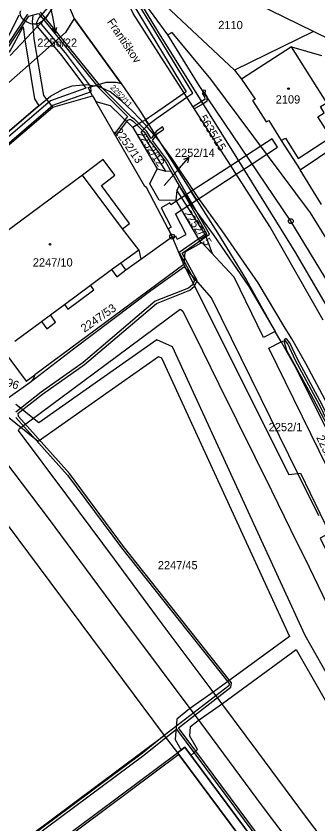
# Model space of a CAD drawing. Extents: x -644096 to -634268, y -1141430 to -1133463.
# Drawn here: x -638496.7 to -638434.5, y -1139157.3 to -1138990.9 of the extents above; entities that cross this region are included whole.
import ezdxf

# ---------------------------------------------------------------- set-up
doc = ezdxf.new("R2010")
doc.units = 0
for name, color, linetype in [('_CIVIL_CONSTRUCTION', 7, 'Continuous'), ('B_Hranice _3D', 7, 'Continuous'), ('M_Svah_Nasyp', 7, 'Continuous'), ('M_Svah_Zarez', 7, 'Continuous'), ('svrsek_osa_terminal_VRT', 7, 'Continuous'), ('svrsek_osa_VRT', 7, 'Continuous'), ('svrsek_popisy_VRT', 7, 'Continuous'), ('terminal_VRT', 7, 'Continuous')]:
    doc.layers.add(name, color=color, linetype=linetype)

msp = doc.modelspace()

# ---------------------------------------------------------------- linework, layer by layer
at = {"layer": '_CIVIL_CONSTRUCTION'}
for centre, radius in [((-638440.06, -1139033.17), 0.5), ((-638440.06, -1139033.17), 0.0303), ((-638464.55, -1139036.35), 0.5), ((-638464.55, -1139036.35), 0.0303)]:
    msp.add_circle(centre, radius, dxfattribs=at)
at = {"layer": 'B_Hranice _3D'}
for points in [[(-638472.61, -1138988.55), (-638461.63, -1139006.51), (-638462.05, -1139006.8), (-638468.22, -1139011.08), (-638469.41, -1139011.9), (-638469.74, -1139012.1), (-638470.05, -1139012.29), (-638469.42, -1139013.28), (-638469.1, -1139012.98), (-638467.69, -1139011.92), (-638461.51, -1139007.65), (-638460.29, -1139006.8), (-638471.59, -1138988.33)], [(-638490.26, -1138989.2), (-638492.08, -1138991.26), (-638492.52, -1138992.25), (-638492.49, -1138992.56), (-638492.44, -1138993), (-638492.38, -1138993.07), (-638487.34, -1138999.1), (-638482.87, -1139005.06), (-638482.33, -1139005.78), (-638489.64, -1139008.38), (-638502.79, -1139019.6)], [(-638496.18, -1138990.75), (-638499.72, -1138997.82), (-638499.63, -1138997.87), (-638499.05, -1138997.59), (-638498.4, -1138997.9), (-638498.11, -1138998.32), (-638495.26, -1138993.16), (-638494.98, -1138995.82), (-638492.94, -1139007.97), (-638492.09, -1139009.4), (-638492.78, -1139009.96), (-638522.29, -1139035.24), (-638523.55, -1139036.82), (-638524.13, -1139038.74), (-638524.09, -1139039.46), (-638521.14, -1139036.95), (-638518.24, -1139034.48), (-638489.17, -1139009.71), (-638491.04, -1139007.27), (-638492.99, -1138995.6), (-638493.17, -1138993.91), (-638493.32, -1138992.57), (-638493.37, -1138992.06), (-638493.24, -1138990.77)], [(-638522.29, -1139035.24), (-638492.78, -1139009.96), (-638489.65, -1139007.43), (-638487.06, -1139005.95), (-638485.15, -1139005.25), (-638482.14, -1139005), (-638480.56, -1139005.27), (-638478.16, -1139004.56), (-638476.09, -1139004.5), (-638475.07, -1139004.79), (-638484.8, -1138991.42), (-638486.57, -1138994.29), (-638523.04, -1139026.35)], [(-638522.29, -1139035.24), (-638492.78, -1139009.96), (-638489.65, -1139007.43), (-638487.06, -1139005.95), (-638485.15, -1139005.25), (-638482.14, -1139005), (-638480.56, -1139005.27), (-638478.16, -1139004.56), (-638476.09, -1139004.5), (-638475.07, -1139004.79), (-638484.8, -1138991.42), (-638486.57, -1138994.29), (-638523.04, -1139026.35)], [(-638502.15, -1139020.36), (-638489.14, -1139009.26), (-638481.43, -1139006.52), (-638481.25, -1139006.46), (-638481.36, -1139005.5), (-638481.37, -1139005.38), (-638481.59, -1139005.09), (-638486.56, -1138998.48), (-638491.48, -1138992.6), (-638491.5, -1138992.41), (-638491.26, -1138991.89), (-638491.22, -1138991.8), (-638490.22, -1138990.66)], [(-638494.42, -1138990.5), (-638500.31, -1138999.36)], [(-638498.66, -1138997.78), (-638494.8, -1138991.97), (-638494.11, -1138990.93), (-638492.13, -1138990.38), (-638491.06, -1138991.7), (-638480.14, -1139005.14), (-638479.62, -1139004.99), (-638490.7, -1138991.34), (-638491.69, -1138990.12)], [(-638445.34, -1139161.63), (-638463.27, -1139137.55), (-638452.43, -1139129.19), (-638452.28, -1139128.28), (-638474.57, -1139100.19), (-638485.75, -1139085.17), (-638496.28, -1139073.4), (-638496.29, -1139072.74), (-638491.3, -1139068.8), (-638482.61, -1139062.72), (-638467.78, -1139050.11), (-638460.9, -1139047.4), (-638459.97, -1139046.56), (-638459.39, -1139045.38), (-638462.47, -1139039.74), (-638456.82, -1139035.83), (-638465.49, -1139020.7), (-638468.6, -1139016.52), (-638467.93, -1139015.61), (-638468.2, -1139015.18), (-638468.88, -1139016.11), (-638469.79, -1139014.69), (-638472.29, -1139012.16), (-638472.88, -1139011.78), (-638478.89, -1139005.78), (-638479.37, -1139005.3), (-638479.62, -1139004.99), (-638480.14, -1139005.14), (-638479.74, -1139005.64), (-638473.76, -1139011.61), (-638476.47, -1139015.17), (-638476.2, -1139015.63), (-638473.68, -1139012.33), (-638473.19, -1139012.17), (-638472.61, -1139012.55), (-638470.18, -1139015), (-638469.16, -1139016.6), (-638465.91, -1139020.97), (-638457.48, -1139035.68), (-638463.13, -1139039.59), (-638459.95, -1139045.39), (-638460.38, -1139046.26), (-638461.16, -1139046.96), (-638468.04, -1139049.67), (-638482.91, -1139062.32), (-638491.6, -1139068.4), (-638496.79, -1139072.5)], [(-638434.29, -1139093.9), (-638438.59, -1139085.15), (-638446.16, -1139069.74), (-638456.43, -1139048.93), (-638461.98, -1139042.58), (-638468.95, -1139047.53), (-638484.94, -1139059.56), (-638493.86, -1139066.43), (-638499.34, -1139070.29), (-638500.72, -1139069.74), (-638501.85, -1139068.79), (-638505.32, -1139064.11), (-638513.76, -1139070.39), (-638513.16, -1139071.19), (-638512.48, -1139071.92), (-638511.72, -1139072.55), (-638500.56, -1139081.02), (-638499.81, -1139081.7), (-638498.91, -1139082.74), (-638490.14, -1139094.38), (-638475.82, -1139113.63), (-638458.67, -1139136.57), (-638445.96, -1139153.7), (-638438.17, -1139164.1)], [(-638433.42, -1139160.6), (-638437.07, -1139155.76), (-638446.88, -1139142.52), (-638456.74, -1139129.29), (-638466.6, -1139116.11), (-638476.48, -1139102.82), (-638486.31, -1139089.6), (-638496.25, -1139076.33), (-638496.03, -1139075.92), (-638476.05, -1139061.07), (-638462.9, -1139051.28), (-638462.33, -1139051.72), (-638458.28, -1139059.91), (-638454.89, -1139066.72), (-638447.47, -1139081.74), (-638444.09, -1139088.63), (-638440.12, -1139096.72), (-638436.29, -1139104.49), (-638432.63, -1139111.99)], [(-638425.45, -1139139.11), (-638437.14, -1139118.51), (-638464.5, -1139059.07), (-638467.73, -1139057.63), (-638479.3, -1139065.75), (-638492.09, -1139074.73), (-638496.82, -1139070.93)], [(-638387.6, -1139168.37), (-638396.87, -1139152.44), (-638401.38, -1139143.7), (-638415.42, -1139111.17), (-638425.12, -1139088.88), (-638433.63, -1139070.99), (-638438.77, -1139061.43), (-638440.3, -1139058.27), (-638441.02, -1139057.32), (-638441.42, -1139057.62), (-638440.72, -1139058.53), (-638439.21, -1139061.65), (-638434.07, -1139071.21), (-638425.58, -1139089.08), (-638415.88, -1139111.37), (-638412.65, -1139118.85), (-638401.84, -1139143.92), (-638397.31, -1139152.68), (-638388.02, -1139168.65)], [(-638498.96, -1139073.07), (-638492.21, -1139078.47), (-638477.58, -1139068.21), (-638467.39, -1139061.07), (-638466.76, -1139061.35), (-638440.36, -1139118.71), (-638455.91, -1139130.1), (-638460.98, -1139133.66), (-638463.62, -1139135.8), (-638463.96, -1139139.99), (-638462.72, -1139142.15), (-638461.95, -1139141.57), (-638460.7, -1139143.25), (-638459.33, -1139142.04), (-638460.9, -1139139.31), (-638460.74, -1139137.32), (-638459.18, -1139136.06), (-638454.17, -1139132.54), (-638438.95, -1139121.41), (-638428.11, -1139140.39)], [(-638496.78, -1139073.6), (-638486.13, -1139085.49), (-638474.97, -1139100.49), (-638452.81, -1139128.41), (-638452.89, -1139128.92), (-638463.58, -1139137.15), (-638466.21, -1139139.16), (-638470.7, -1139142.78), (-638499.29, -1139164.06)], [(-638498.87, -1139164.37), (-638470.4, -1139143.17), (-638465.89, -1139139.57), (-638463.66, -1139137.86), (-638445.73, -1139161.94)], [(-638396.79, -1139167.18), (-638406.93, -1139153.68), (-638407.32, -1139153.17), (-638407.76, -1139153.51), (-638407.88, -1139153.41), (-638408.1, -1139153.36), (-638409.36, -1139153.22), (-638409.71, -1139153.05), (-638410.72, -1139149.21), (-638411.64, -1139145.63), (-638417.45, -1139149.23), (-638416.63, -1139152.37), (-638416.65, -1139152.61), (-638416.78, -1139152.8), (-638418.18, -1139153.84), (-638418.43, -1139153.83), (-638418.66, -1139153.67), (-638420.56, -1139151.16), (-638420.92, -1139151.39), (-638442.69, -1139167.43), (-638461.95, -1139141.57), (-638463.45, -1139142.68), (-638463.15, -1139143.06), (-638444.17, -1139168.52)]]:
    msp.add_lwpolyline(points, dxfattribs=at)
for points in [[(-638458.49, -1139008.53), (-638458.23, -1139008.96), (-638457.33, -1139008.4), (-638457.36, -1139007.64), (-638458.19, -1139006.42), (-638458.28, -1139006.94), (-638457.87, -1139007.55), (-638457.84, -1139008.13)], [(-638457.36, -1139007.64), (-638457.37, -1139007.39), (-638457.75, -1139006.83), (-638457.65, -1139006.26), (-638458.14, -1139006.18), (-638458.19, -1139006.42)], [(-638460.25, -1139009.62), (-638459.98, -1139010.04), (-638458.23, -1139008.96), (-638458.49, -1139008.53)], [(-638470.05, -1139012.29), (-638470.65, -1139012.66), (-638472.65, -1139013.89), (-638467.65, -1139022.39), (-638465.86, -1139022.86), (-638470.96, -1139014.73), (-638469.78, -1139013.61), (-638469.42, -1139013.28)], [(-638468.2, -1139015.18), (-638467.93, -1139015.61), (-638467.55, -1139015.09), (-638466.25, -1139014.18), (-638466.52, -1139013.76), (-638467.84, -1139014.69)], [(-638460.63, -1139027.07), (-638459.52, -1139028.82), (-638458.16, -1139027.93), (-638457.71, -1139027.64), (-638451.35, -1139023.49), (-638448.07, -1139021.34), (-638445.02, -1139019.35), (-638442.82, -1139017.91), (-638443.94, -1139016.19), (-638446.25, -1139017.69), (-638449.23, -1139019.64), (-638452.47, -1139021.75), (-638458.82, -1139025.89), (-638459.38, -1139026.26)], [(-638465.4, -1139034.72), (-638464.55, -1139036.35), (-638464.47, -1139036.54), (-638463.86, -1139036.2), (-638463.51, -1139036.86), (-638461.67, -1139035.92), (-638463.85, -1139031.65), (-638459.52, -1139028.82), (-638460.63, -1139027.07), (-638464.83, -1139029.81), (-638465.04, -1139029.42), (-638466.85, -1139030.4), (-638464.79, -1139034.38)], [(-638463.57, -1139026.77), (-638463.81, -1139028.91), (-638458.67, -1139037.68), (-638458.41, -1139037.54), (-638456.21, -1139039.91), (-638457.7, -1139035.99)]]:
    msp.add_lwpolyline(points, close=True, dxfattribs=at)
at = {"layer": 'M_Svah_Nasyp'}
for p, q in [((-638439.91, -1138997.26), (-638450.22, -1139003.9)), ((-638474.83, -1139034.73), (-638483.07, -1139023.66)), ((-638471.46, -1139039.06), (-638471.02, -1139041.01)), ((-638477.05, -1139043.16), (-638475.17, -1139041.76)), ((-638486.78, -1139050.35), (-638481.39, -1139046.37)), ((-638491.52, -1139053.86), (-638489.67, -1139052.5))]:
    msp.add_line(p, q, dxfattribs=at)
at = {"layer": 'M_Svah_Zarez'}
for centre in [(-638440.55, -1139005.87), (-638489.75, -1139037.94)]:
    msp.add_circle(centre, 0.175, dxfattribs=at)
at = {"layer": 'svrsek_osa_terminal_VRT'}
msp.add_arc((-642050.26, -1145189.6), 8802.25, 41.413152, 75.317049, dxfattribs=at)
at = {"layer": 'svrsek_popisy_VRT'}
for p, q in [((-638489.79, -1138988.44), (-638489.19, -1138991.42)), ((-638489.19, -1138991.42), (-638488.62, -1138994.37)), ((-638488.62, -1138994.37), (-638488.32, -1138993.29)), ((-638488.62, -1138994.37), (-638489.3, -1138993.48)), ((-638463.11, -1139022.31), (-638461.14, -1139020.04)), ((-638461.14, -1139020.04), (-638462.18, -1139020.47)), ((-638461.14, -1139020.04), (-638461.42, -1139021.13)), ((-638466.22, -1139025.83), (-638463.11, -1139022.31))]:
    msp.add_line(p, q, dxfattribs=at)
at = {"layer": 'terminal_VRT'}
for p, q in [((-638487.73, -1138984.4), (-638484.8, -1138991.42)), ((-638465.43, -1138994.75), (-638472.69, -1138984.84)), ((-638484.8, -1138991.42), (-638475.07, -1139004.79)), ((-638491.3, -1138991.93), (-638497.98, -1138999)), ((-638435.4, -1138994.06), (-638451.72, -1139002.05)), ((-638482.14, -1139005), (-638480.56, -1139005.27)), ((-638479.65, -1139005.42), (-638480.56, -1139005.27)), ((-638480.98, -1139007.36), (-638480.3, -1139008.53)), ((-638438.17, -1139022.62), (-638419.66, -1139010.16)), ((-638442.06, -1139016.55), (-638438.17, -1139022.62)), ((-638433.77, -1139029.74), (-638438.17, -1139022.62)), ((-638463.81, -1139028.91), (-638458.67, -1139037.68)), ((-638462.16, -1139042.13), (-638464.55, -1139036.35)), ((-638462.16, -1139042.13), (-638492.88, -1139064.83)), ((-638448.74, -1139046.6), (-638443.29, -1139055.88)), ((-638443.29, -1139055.88), (-638445.7, -1139057.11)), ((-638442.07, -1139058.06), (-638443.29, -1139055.88)), ((-638444.64, -1139059.32), (-638442.07, -1139058.06)), ((-638442.07, -1139058.06), (-638441.53, -1139057.79)), ((-638516.13, -1139072.15), (-638466.21, -1139139.16)), ((-638466.21, -1139139.16), (-638463.45, -1139142.68)), ((-638506.65, -1139174.85), (-638463.45, -1139142.68))]:
    msp.add_line(p, q, dxfattribs=at)
for points in [[(-638435.4, -1138994.06), (-638455.97, -1138984), (-638459.91, -1138982.42), (-638461.53, -1138982.03), (-638463.62, -1138981.84), (-638466.86, -1138982.49), (-638468.77, -1138984.07)], [(-638487.73, -1138984.4), (-638487.93, -1138985.88), (-638488.96, -1138988.71), (-638490.6, -1138991.24), (-638491.3, -1138991.93)], [(-638468.77, -1138984.07), (-638469, -1138984.63), (-638468.02, -1138986.73), (-638465.9, -1138988.72), (-638451.72, -1139002.05)], [(-638472.08, -1138986.61), (-638467.56, -1138994), (-638451.23, -1139020.17), (-638439.09, -1139039.7), (-638431.64, -1139052.55)], [(-638433.37, -1139053.55), (-638444.43, -1139034.28), (-638472.6, -1138990.36), (-638474.3, -1138986.83)], [(-638491.3, -1138991.93), (-638491.84, -1138992.32), (-638492.45, -1138992.56), (-638493.09, -1138992.61), (-638493.74, -1138992.5), (-638494.36, -1138992.24), (-638494.94, -1138991.88), (-638495.48, -1138991.38), (-638495.83, -1138990.82), (-638495.93, -1138990.2), (-638495.8, -1138989.74)], [(-638399.18, -1139094.09), (-638397.83, -1139093.39), (-638413.96, -1139067.1), (-638436, -1139031.45), (-638456.54, -1139003.88), (-638464.55, -1138994.27), (-638465.43, -1138994.75)], [(-638388.43, -1139150.31), (-638396.71, -1139130.34), (-638403.81, -1139095.93), (-638418.25, -1139068.93), (-638440.06, -1139033.17), (-638459, -1139005.22), (-638465.43, -1138994.75)], [(-638414.59, -1139006.74), (-638418.32, -1139004.02), (-638431.77, -1138995.87), (-638435.4, -1138994.06)], [(-638442.06, -1139016.55), (-638441.18, -1139016.07), (-638438.58, -1139020.27), (-638431.8, -1139015.83), (-638434.47, -1139011.66), (-638433.2, -1139010.85), (-638433.98, -1139009.54), (-638432.66, -1139008.76), (-638439.91, -1138997.26), (-638433.76, -1138999.04)], [(-638451.72, -1139002.05), (-638450.22, -1139003.9), (-638447.43, -1139008.02), (-638447.97, -1139008.31), (-638445.15, -1139012.69), (-638444.63, -1139012.4), (-638442.06, -1139016.55)], [(-638522.29, -1139035.24), (-638492.78, -1139009.96), (-638489.65, -1139007.43), (-638487.06, -1139005.95), (-638485.15, -1139005.25), (-638482.14, -1139005)], [(-638480.56, -1139005.27), (-638478.16, -1139004.56), (-638476.09, -1139004.5), (-638475.07, -1139004.79)], [(-638475.07, -1139004.79), (-638471.3, -1139010.32), (-638467.47, -1139016.35)], [(-638480.98, -1139007.36), (-638481.89, -1139005.66), (-638480.56, -1139005.27)], [(-638467.47, -1139016.35), (-638470.04, -1139013.3), (-638472.67, -1139010.57), (-638474.97, -1139008.35), (-638477.36, -1139006.51), (-638479.65, -1139005.42)], [(-638518.24, -1139034.48), (-638489.17, -1139009.71), (-638480.98, -1139007.36)], [(-638480.3, -1139008.53), (-638477.31, -1139009.36), (-638472.65, -1139013.89), (-638467.65, -1139022.39)], [(-638464.55, -1139036.35), (-638469.85, -1139026.22), (-638470.21, -1139026), (-638480.3, -1139008.53)], [(-638441.43, -1139054.86), (-638446.83, -1139045.87), (-638448.51, -1139043.39), (-638454.22, -1139035.16), (-638458.89, -1139028.67), (-638464.48, -1139020.39), (-638467.47, -1139016.35)], [(-638467.47, -1139016.35), (-638455.2, -1139035.6), (-638449.21, -1139045.32), (-638443.29, -1139055.88)], [(-638474.08, -1139043.22), (-638475.17, -1139041.76), (-638471.46, -1139039.06), (-638474.83, -1139034.73), (-638473.36, -1139033.64), (-638479.16, -1139025.81), (-638476.38, -1139023.72), (-638478.79, -1139020.47), (-638483.07, -1139023.66), (-638508.46, -1139042.47), (-638503.94, -1139048.57)], [(-638463.81, -1139028.91), (-638467.22, -1139028.84), (-638469.19, -1139025.49), (-638467.65, -1139022.39)], [(-638467.65, -1139022.39), (-638465.86, -1139022.86), (-638464.9, -1139022.78), (-638463.09, -1139025.87)], [(-638463.09, -1139025.87), (-638463.57, -1139026.77), (-638463.81, -1139028.91)], [(-638463.09, -1139025.87), (-638460.19, -1139030.25), (-638456.12, -1139035.93), (-638448.74, -1139046.6)], [(-638474.08, -1139043.22), (-638471.02, -1139041.01), (-638464.96, -1139036.64), (-638464.55, -1139036.35)], [(-638458.67, -1139037.68), (-638461.94, -1139039.56), (-638462.16, -1139042.13)], [(-638445.7, -1139057.11), (-638451.74, -1139044.7), (-638458.41, -1139037.54), (-638458.67, -1139037.68)], [(-638496.98, -1139057.91), (-638491.52, -1139053.86), (-638490.43, -1139055.33), (-638488.59, -1139053.96), (-638489.67, -1139052.5), (-638486.78, -1139050.35), (-638486.08, -1139051.29), (-638480.7, -1139047.31), (-638481.39, -1139046.37), (-638477.05, -1139043.16), (-638475.97, -1139044.62), (-638474.08, -1139043.22)], [(-638462.16, -1139042.13), (-638461.96, -1139042.61), (-638440.51, -1139085.34), (-638438.04, -1139085.09), (-638432.06, -1139097.45), (-638434.02, -1139098.45), (-638413.82, -1139139.81)], [(-638432.35, -1139071.18), (-638437, -1139062.51), (-638439.89, -1139057.41), (-638441.43, -1139054.86)], [(-638442.07, -1139058.06), (-638439, -1139063.55), (-638427.46, -1139086.56), (-638422.48, -1139097.62), (-638412.47, -1139121.88)], [(-638441.53, -1139057.79), (-638440.98, -1139059.76), (-638435.98, -1139068.77), (-638431.08, -1139078.05), (-638426.64, -1139087.55), (-638421.92, -1139098.59), (-638417.22, -1139109.64), (-638413.29, -1139118.82), (-638408.47, -1139129.8), (-638403.64, -1139140.79)], [(-638499.43, -1139059.73), (-638494.65, -1139066.14), (-638492.88, -1139064.83)], [(-638410.92, -1139145.18), (-638410.91, -1139145.14), (-638414.67, -1139130.91), (-638412.53, -1139124.59), (-638430.79, -1139087.5), (-638444.64, -1139059.32)], [(-638492.88, -1139064.83), (-638493.22, -1139065.75), (-638493.86, -1139066.43), (-638499.34, -1139070.29), (-638500.72, -1139069.74), (-638501.85, -1139068.79), (-638505.32, -1139064.11)], [(-638559.67, -1139097.75), (-638560.87, -1139098.65), (-638507.73, -1139170.03), (-638466.21, -1139139.16)], [(-638444.17, -1139168.52), (-638463.15, -1139143.06), (-638503.13, -1139172.82), (-638484.3, -1139198.09)], [(-638463.45, -1139142.68), (-638461.95, -1139141.57), (-638442.69, -1139167.43)]]:
    msp.add_lwpolyline(points, dxfattribs=at)

# ---------------------------------------------------------------- texts
at = {"layer": 'svrsek_osa_VRT'}
for s, p in [('2110', (-638455.04, -1138993.6)), ('2256/22', (-638492.38, -1138997.23)), ('2109', (-638443.19, -1139008.93)), ('2252/14', (-638463.98, -1139019.92)), ('2247/10', (-638493.3, -1139042.51)), ('2252/1', (-638444.64, -1139076.44)), ('2247/45', (-638467.51, -1139104.9))]:
    msp.add_text(s, height=1.7, dxfattribs=at).set_placement(p)
for s, height, rotation, p in [('2252/11', 1.17, 313, (-638477.39, -1139005.72)), ('5635/15', 1.7, 302, (-638459.08, -1139011.92)), ('2252/13', 1.7, 305, (-638476.54, -1139014.71)), ('2252/12', 1.7, 303, (-638471.88, -1139015.21)), ('2252/15', 1.7, 304, (-638462.26, -1139031.59)), ('2247/53', 1.7, 35, (-638482.65, -1139056.17)), ('2247/96', 1.7, 342, (-638504.31, -1139065.33)), ('2252/16', 1.7, 296, (-638434.88, -1139077.76))]:
    msp.add_text(s, height=height, rotation=rotation, dxfattribs=at).set_placement(p)
at = {"layer": 'svrsek_popisy_VRT'}
msp.add_text('Františkov', height=1.7, rotation=304, dxfattribs=at).set_placement((-638478.07, -1138992.11))

doc.saveas('drawing.dxf')
